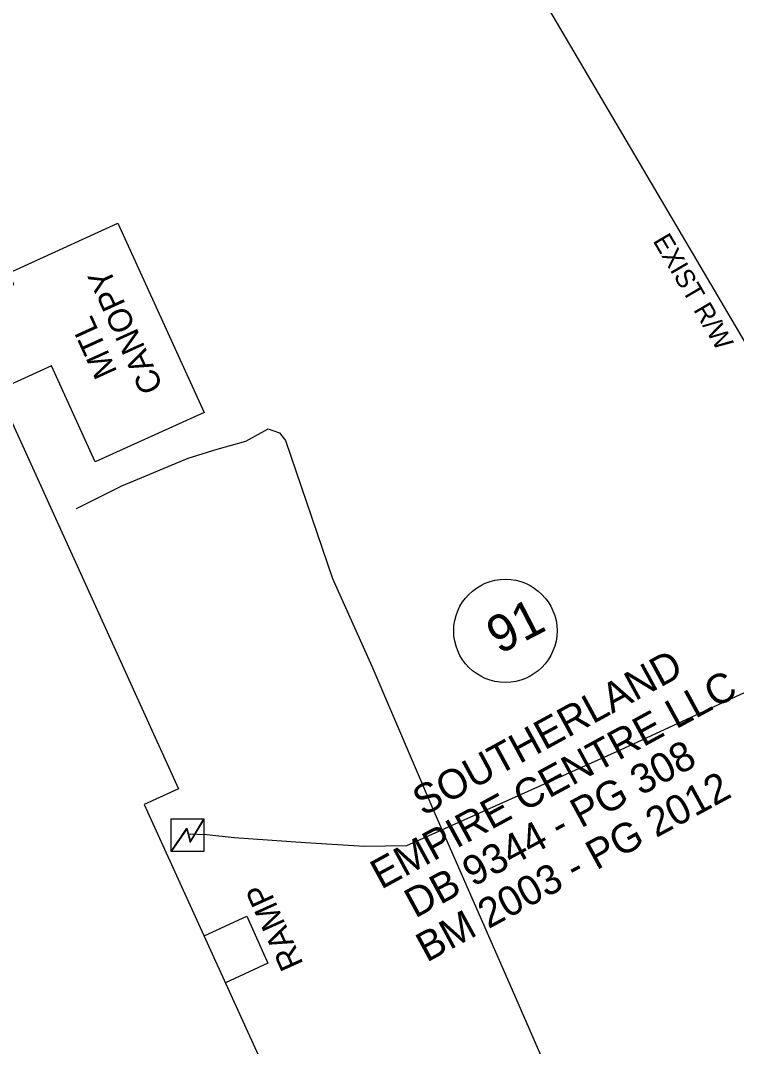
# Model space of a CAD drawing. Extents: x 2100323 to 2109811, y 740376 to 749755.
# Drawn here: x 2107426.4 to 2107547.7, y 746109 to 746282.9 of the extents above; entities that cross this region are included whole.
import ezdxf

# ---------------------------------------------------------------- set-up
doc = ezdxf.new("R2010")
doc.units = 0
for name, color, linetype in [('Exist Building', 7, 'Continuous'), ('Exist Building Text', 7, 'Continuous'), ('Exist Property Deed Book Text', 7, 'Continuous'), ('Exist Property Owner Number CELL', 7, 'Continuous'), ('Exist Property Owner Text', 7, 'Continuous'), ('Exist Right of Way Line', 7, 'Continuous'), ('Exist Right of Way Line Text', 7, 'Continuous'), ('Exist Roads Change in Surface', 7, 'Continuous'), ('Exist Roads Change in Surface Text', 7, 'Continuous'), ('Exist Utilities Gas UG Line SUE LOS B', 7, 'Continuous'), ('Exist Utilities Power Transformer CELL', 7, 'Continuous'), ('Exist Utilities Power UG Cable SUE LOS B', 7, 'Continuous')]:
    doc.layers.add(name, color=color, linetype=linetype)

msp = doc.modelspace()

# ---------------------------------------------------------------- linework, layer by layer
at = {"layer": 'Exist Building'}
msp.add_lwpolyline([(2107271.92, 746149.13), (2107342.67, 746181.32), (2107330.45, 746208.17), (2107410.89, 746244.77), (2107415.84, 746233.89), (2107425.3, 746238.2), (2107424.43, 746240.13), (2107442.95, 746248.56), (2107457.54, 746216.5), (2107439.09, 746208.11), (2107431.67, 746224.41), (2107422.5, 746220.24), (2107453.22, 746152.72), (2107447.41, 746150.07), (2107472.47, 746095), (2107414.85, 746068.78), (2107413.39, 746071.99), (2107374.99, 746054.52), (2107375.94, 746052.43), (2107328.29, 746030.75), (2107303.65, 746084.91), (2107301.57, 746083.97)], close=True, dxfattribs=at)
at = {"layer": 'Exist Property Owner Number CELL'}
msp.add_circle((2107508.55, 746179.49), 8.75, dxfattribs=at)
at = {"layer": 'Exist Right of Way Line'}
msp.add_line((2107625.91, 746097.76), (2107452.28, 746393.17), dxfattribs=at)
at = {"layer": 'Exist Roads Change in Surface'}
msp.add_lwpolyline([(2107457.55, 746127.79), (2107464.74, 746131.16), (2107468.35, 746123.17), (2107461.18, 746119.81)], dxfattribs=at)
at = {"layer": 'Exist Utilities Gas UG Line SUE LOS B'}
msp.add_lwpolyline([(2107435.92, 746200.22), (2107443.6, 746204.08), (2107454.85, 746208.77), (2107459.73, 746210.3), (2107464.6, 746211.62), (2107468.36, 746213.7), (2107470.3, 746213.03), (2107471.32, 746211.76), (2107479.29, 746188.37), (2107485.95, 746173.48), (2107496.61, 746148.54), (2107508.91, 746120.46), (2107521.84, 746090.81)], dxfattribs=at)
at = {"layer": 'Exist Utilities Power Transformer CELL'}
msp.add_line((2107454.79, 746145.01), (2107454.79, 746145.01), dxfattribs=at)
msp.add_lwpolyline([(2107451.95, 746147.63), (2107457.5, 746147.63), (2107457.5, 746142.07), (2107451.95, 746142.07)], close=True, dxfattribs=at)
for points in [[(2107451.95, 746142.07), (2107454.59, 746146.02), (2107455.22, 746143.81), (2107457.5, 746147.63)], [(2107452.02, 746142.07), (2107454.59, 746145.81), (2107455.18, 746143.63), (2107457.5, 746147.47)]]:
    msp.add_lwpolyline(points, dxfattribs=at)
at = {"layer": 'Exist Utilities Power UG Cable SUE LOS B'}
msp.add_lwpolyline([(2107624.04, 746097.71), (2107625.05, 746097.99), (2107627.1, 746099.49), (2107626.72, 746101.67), (2107623.28, 746110.3), (2107614.03, 746130.46), (2107602.7, 746150.31), (2107590.46, 746171.1), (2107583.07, 746185.32), (2107578.15, 746182.49), (2107528, 746159.25), (2107491.83, 746143.05), (2107484.7, 746142.92), (2107474.73, 746143.55), (2107462.64, 746144.39), (2107457.99, 746144.93), (2107454.79, 746145.01)], dxfattribs=at)

# ---------------------------------------------------------------- texts
at = {"layer": 'Exist Building Text'}
for s, p in [('CANOPY', (2107450.68, 746220.77)), ('MTL', (2107442.89, 746223.39))]:
    msp.add_text(s, height=4, rotation=114.4668, dxfattribs=at).set_placement(p)
at = {"layer": 'Exist Property Deed Book Text'}
for s, p in [('DB 9344 - PG 308', (2107493.27, 746130.71)), ('BM 2003 - PG 2012', (2107495.23, 746123.23))]:
    msp.add_text(s, height=5, rotation=28.5468, dxfattribs=at).set_placement(p)
at = {"layer": 'Exist Property Owner Number CELL'}
msp.add_text('91', height=6.25, rotation=27.248, dxfattribs=at).set_placement((2107507.49, 746175.43))
at = {"layer": 'Exist Property Owner Text'}
for s, p in [('SOUTHERLAND', (2107494.62, 746148.01)), ('EMPIRE CENTRE LLC', (2107487.51, 746135.6))]:
    msp.add_text(s, height=5, rotation=28.5468, dxfattribs=at).set_placement(p)
at = {"layer": 'Exist Right of Way Line Text'}
msp.add_text('EXIST R/W', height=3.2, rotation=300.4444, dxfattribs=at).set_placement((2107533.45, 746245.6))
at = {"layer": 'Exist Roads Change in Surface Text'}
msp.add_text('RAMP', height=4, rotation=114.328, dxfattribs=at).set_placement((2107474.42, 746123.05))

doc.saveas('drawing.dxf')
